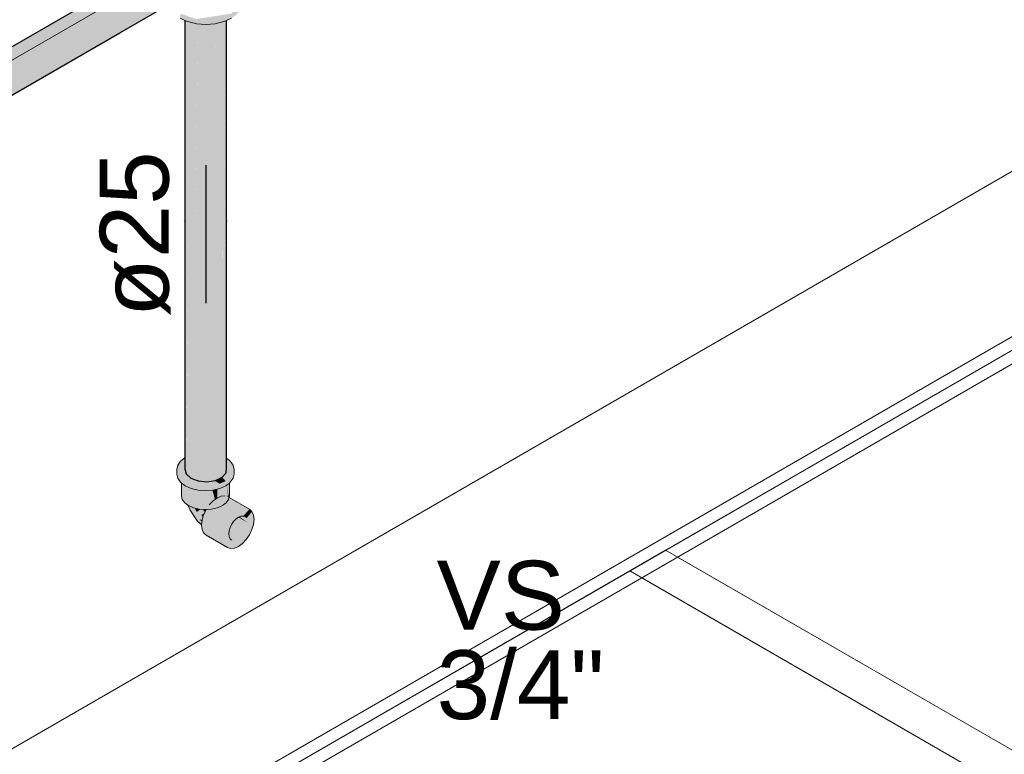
# Model space of a CAD drawing. Header units: millimetres. Extents: x 2 to 902, y -447 to 199.
# Tile 340 of 656: x 69.84 to 72.7, y 87.68 to 89.81. Entities that reach past the tile are written whole.
import ezdxf

# ---------------------------------------------------------------- set-up
doc = ezdxf.new("R2010")
doc.units = ezdxf.units.MM
doc.header["$MEASUREMENT"] = 0
doc.linetypes.add('NULL', pattern=[0])
for name, color, linetype, lineweight in [('AF-Condutos', 4, 'Continuous', 25), ('AF-Conexões', 9, 'Continuous', 18), ('AF-Peça de utilização', 9, 'Continuous', 18), ('AF-Sentido conduto', 9, 'Continuous', 30), ('AF-Textos conduto', 7, 'Continuous', 9), ('IFC-Elemento de mobília-Contorno', 152, 'Continuous', 5), ('IFC-Laje-Contorno', 134, 'Continuous', 5), ('IFC-Parede padrão-Contorno', 44, 'Continuous', 5), ('IFC-Parede-Contorno', 42, 'Continuous', 5), ('IFC-Viga-Contorno', 66, 'Continuous', 5), ('Textos', 7, 'Continuous', 9)]:
    doc.layers.add(name, color=color, linetype=linetype, lineweight=lineweight)
doc.styles.add('Arial', font='arial.ttf')

msp = doc.modelspace()

# ---------------------------------------------------------------- hatches: boundary and pattern name
at = {"layer": 'AF-Condutos', "linetype": 'Continuous'}
for points in [[(70.3005, 89.8741), (70.3095, 89.8869), (70.3114, 89.9065), (70.2366, 89.8633), (70.034, 89.7463), (69.5995, 89.4954), (70.3114, 89.9065), (70.3058, 89.9294), (69.6032, 89.5358), (70.2042, 89.8725), (70.3058, 89.9294), (70.2938, 89.9519), (70.2014, 89.8985), (70.2938, 89.9519), (70.2773, 89.9698), (70.2593, 89.9802), (70.1966, 89.944), (69.6095, 89.6051), (70.1966, 89.944), (70.2593, 89.9802), (70.2429, 89.9812), (70.1955, 89.9539), (69.6105, 89.6161), (70.1955, 89.9539), (69.6106, 89.6162), (69.5034, 89.5543), (69.5034, 89.5542), (69.5034, 89.5484), (69.5034, 89.5482), (69.6099, 89.6093), (69.5034, 89.5482), (69.5034, 89.5477), (69.5034, 89.5468), (69.5034, 89.544), (69.6099, 89.6086), (69.5034, 89.544), (69.6096, 89.6053), (70.1965, 89.9443), (69.6096, 89.6053), (69.5034, 89.544), (69.5034, 89.5438), (69.3817, 89.4636), (69.5034, 89.5323), (69.3817, 89.4619), (69.3817, 89.4621), (69.3817, 89.4636), (69.3817, 89.4712), (69.3817, 89.4735), (69.3817, 89.4737), (69.1367, 89.3321), (69.3817, 89.4737), (69.3817, 89.4737), (69.1367, 89.3322), (68.6713, 89.0634), (68.5601, 88.9992), (68.6722, 89.0625), (69.1384, 89.326), (68.6722, 89.0625), (68.6785, 89.057), (68.6722, 89.0625), (68.5776, 89.0091), (68.5759, 89.0081), (68.5844, 89.0019), (68.679, 89.0565), (69.1394, 89.3223), (68.679, 89.0565), (68.5844, 89.0019), (68.6791, 89.0565), (69.1396, 89.3217), (68.6791, 89.0565), (68.5844, 89.0019), (68.6793, 89.0562), (68.5844, 89.0019), (68.5902, 88.9958), (68.5917, 88.9966), (68.6852, 89.051), (68.6852, 89.051), (68.6847, 89.0514), (68.6852, 89.051), (68.6852, 89.051), (68.5917, 88.9966), (68.6854, 89.0508), (68.5781, 88.9888), (68.6855, 89.0508), (69.1416, 89.3144), (69.1412, 89.3161), (69.141, 89.3166), (69.1401, 89.3198), (69.141, 89.3166), (69.1412, 89.3161), (69.1416, 89.3144), (69.3817, 89.4532), (69.3817, 89.4553), (69.3817, 89.4559), (69.3817, 89.4566), (69.3817, 89.4568), (69.3817, 89.458), (69.3817, 89.4604), (69.3817, 89.4612), (69.5034, 89.5312), (69.6083, 89.5916), (69.5034, 89.5312), (69.3817, 89.458), (69.5034, 89.5276), (69.5034, 89.5267), (69.6079, 89.5874), (70.1986, 89.9253), (69.6079, 89.5874), (69.5034, 89.5267), (69.5034, 89.5235), (69.6076, 89.5837), (69.5034, 89.5235), (69.5034, 89.523), (69.6075, 89.5831), (70.1987, 89.9244), (69.6075, 89.5831), (69.5034, 89.523), (69.5034, 89.5082), (69.5034, 89.5068), (69.6059, 89.5657), (70.2013, 89.8999), (69.605, 89.5551), (69.6049, 89.5541), (69.605, 89.5551), (70.2013, 89.8999), (69.6059, 89.5657), (69.5034, 89.5068), (69.5034, 89.5024), (69.6055, 89.5605), (69.5034, 89.5024), (69.5034, 89.501), (69.5034, 89.4964), (69.5034, 89.4955), (69.3817, 89.422), (69.3817, 89.4253), (69.3817, 89.4258), (69.3817, 89.426), (69.5034, 89.501), (69.3817, 89.4291), (69.3817, 89.43), (69.3817, 89.4309), (69.3817, 89.4312), (69.1474, 89.2933), (69.1481, 89.2909), (69.1482, 89.2905), (69.1481, 89.2909), (69.1474, 89.2933), (69.3817, 89.4312), (69.3817, 89.4331), (69.3817, 89.436), (69.3817, 89.4369), (69.1459, 89.2988), (69.1472, 89.294), (69.1459, 89.2988), (68.7037, 89.0346), (68.7038, 89.0345), (68.7037, 89.0346), (69.1459, 89.2988), (69.3817, 89.4369), (69.3817, 89.4378), (69.3817, 89.4381), (69.1453, 89.3011), (69.3817, 89.4381), (69.3817, 89.4399), (69.1451, 89.3018), (68.695, 89.0423), (68.6953, 89.042), (68.703, 89.0352), (68.6953, 89.042), (68.695, 89.0423), (69.1451, 89.3018), (69.3817, 89.4399), (69.3817, 89.4497), (69.3817, 89.4527), (69.1438, 89.3063), (68.6949, 89.0424), (69.1438, 89.3063), (69.3817, 89.4527), (69.3817, 89.4531), (69.1417, 89.3141), (69.3817, 89.4531), (69.3817, 89.4532), (69.1416, 89.3144), (68.6855, 89.0508), (68.5781, 88.9888), (68.6867, 89.0497), (68.6942, 89.043), (68.6867, 89.0497), (68.592, 88.9966), (68.5904, 88.9956), (68.5986, 88.987), (68.6053, 88.977), (68.607, 88.978), (68.7041, 89.0342), (68.5946, 88.9708), (68.7042, 89.0341), (68.5946, 88.9708), (68.7055, 89.033), (69.1505, 89.2822), (68.7055, 89.033), (68.7116, 89.0276), (68.7055, 89.033), (68.6067, 88.9776), (68.6054, 88.9769), (68.6108, 88.9691), (68.7121, 89.0271), (68.6108, 88.9691), (68.7122, 89.027), (68.6108, 88.9691), (68.6177, 88.9548), (68.6198, 88.956), (68.7242, 89.0163), (69.1552, 89.2651), (69.3817, 89.4018), (69.1542, 89.2687), (68.7237, 89.0168), (68.7235, 89.0169), (68.7226, 89.0178), (68.7125, 89.0267), (68.7226, 89.0178), (68.7235, 89.0169), (68.7237, 89.0168), (69.1542, 89.2687), (69.1539, 89.2696), (69.1522, 89.2759), (69.1516, 89.278), (69.1515, 89.2785), (69.1516, 89.278), (69.1522, 89.2759), (69.1539, 89.2696), (69.1542, 89.2687), (69.3817, 89.4018), (69.3817, 89.403), (69.3817, 89.4034), (69.3817, 89.4059), (69.3817, 89.4085), (69.3817, 89.4094), (69.5034, 89.4799), (69.3817, 89.4101), (69.3817, 89.4103), (69.3817, 89.4118), (69.5034, 89.4799), (69.5034, 89.4788), (69.5034, 89.4748), (69.5034, 89.473), (69.6028, 89.5311), (69.5034, 89.473), (69.5034, 89.4662), (69.602, 89.5231), (69.6006, 89.507), (69.602, 89.5231), (69.5034, 89.4662), (69.5034, 89.4524), (69.5034, 89.4498), (69.5034, 89.44), (69.3817, 89.3613), (69.5034, 89.4302), (69.3817, 89.3572), (69.5034, 89.4285), (69.5985, 89.4841), (69.5034, 89.4285), (69.3817, 89.3524), (69.3817, 89.356), (69.3817, 89.3572), (69.3817, 89.3584), (69.3817, 89.3588), (69.3817, 89.3613), (69.3817, 89.3676), (69.3817, 89.3697), (69.5034, 89.4498), (69.3817, 89.3761), (69.3817, 89.3782), (69.3817, 89.3799), (69.3817, 89.3804), (69.3817, 89.384), (69.3817, 89.3929), (69.3817, 89.3959), (69.3817, 89.4004), (69.3817, 89.4018), (69.1552, 89.2651), (68.7242, 89.0163), (68.6066, 88.9484), (68.7255, 89.0152), (69.1572, 89.2578), (69.1596, 89.249), (69.16, 89.2477), (69.1596, 89.249), (69.1572, 89.2578), (68.741, 89.0014), (68.7412, 89.0012), (68.741, 89.0014), (69.1572, 89.2578), (68.7255, 89.0152), (68.7395, 89.0027), (68.7255, 89.0152), (68.6185, 88.9551), (68.6177, 88.9546), (68.6182, 88.9536), (68.6201, 88.9496), (68.6251, 88.9329), (68.6275, 88.9343), (68.7421, 89.0004), (69.1614, 89.2425), (69.1628, 89.2373), (69.1645, 89.2312), (69.1648, 89.2303), (69.1645, 89.2312), (69.1628, 89.2373), (68.7538, 88.99), (68.754, 88.9898), (68.7538, 88.99), (69.1628, 89.2373), (69.1614, 89.2425), (68.7421, 89.0004), (68.6122, 88.9254), (68.7431, 88.9995), (68.7527, 88.991), (68.7431, 88.9995), (68.6257, 88.9331), (68.6253, 88.9323), (68.626, 88.9298), (68.6275, 88.9158), (68.6298, 88.9171), (68.7545, 88.9893), (69.1656, 89.2273), (68.7545, 88.9893), (68.6103, 88.9058), (68.7547, 88.9892), (68.6103, 88.9058), (68.7547, 88.9892), (69.1658, 89.2267), (68.7547, 88.9892), (68.6103, 88.9058), (68.7551, 88.9888), (68.6287, 88.9164), (68.6276, 88.9154), (68.628, 88.9111), (68.6277, 88.9083), (68.6283, 88.9086), (68.7596, 88.9849), (68.7595, 88.9849), (68.759, 88.9853), (68.7595, 88.9849), (68.7596, 88.9849), (68.6283, 88.9086), (68.7598, 88.9846), (68.6013, 88.893), (68.7599, 88.9846), (69.1676, 89.22), (69.3817, 89.3439), (69.3817, 89.344), (69.1675, 89.2202), (69.3817, 89.344), (69.3817, 89.3455), (69.5034, 89.4167), (69.3817, 89.3461), (69.1672, 89.2215), (69.3817, 89.3461), (69.3817, 89.3465), (69.3817, 89.3467), (69.1671, 89.2219), (69.3817, 89.3467), (69.3817, 89.3477), (69.1664, 89.2244), (69.3817, 89.3477), (69.3817, 89.3503), (69.5034, 89.4215), (69.3817, 89.3512), (69.3817, 89.3515), (69.1658, 89.2266), (69.3817, 89.3515), (69.3817, 89.3515), (69.3817, 89.3522), (69.5034, 89.4229), (69.5979, 89.4776), (70.0941, 89.7648), (70.2502, 89.8533), (70.0941, 89.7648), (69.5979, 89.4776), (69.5034, 89.4229), (69.3817, 89.3515), (69.5034, 89.4218), (69.5977, 89.4763), (70.1006, 89.7669), (69.5977, 89.4763), (69.5034, 89.4218), (69.5034, 89.4215), (69.5977, 89.4759), (70.1028, 89.7675), (70.2507, 89.8529), (70.1028, 89.7675), (69.5977, 89.4759), (69.5034, 89.4215), (69.3817, 89.3477), (69.5034, 89.4174), (69.5034, 89.4167), (69.5973, 89.4712), (70.1283, 89.7754), (70.2564, 89.8488), (70.1283, 89.7754), (69.5973, 89.4712), (69.5034, 89.4167), (69.5034, 89.4143), (69.597, 89.4684), (69.5034, 89.4143), (69.5034, 89.414), (69.597, 89.468), (70.1305, 89.7761), (69.597, 89.468), (69.5034, 89.414), (69.5034, 89.4138), (69.597, 89.4679), (70.1311, 89.7763), (70.2566, 89.8487)], [(70.4291, 88.5492), (70.429, 88.5638), (70.429, 88.6572), (70.4285, 89.8388), (70.4285, 88.6594), (70.4285, 88.5645), (70.4285, 88.6594), (70.4285, 89.8388), (70.4124, 88.7302), (70.4087, 89.8296), (70.4098, 88.7416), (70.4102, 88.74), (70.4098, 88.7416), (70.4104, 88.5898), (70.4285, 88.5496), (70.4104, 88.5898), (70.4098, 88.7416), (70.4087, 89.8296), (70.3905, 88.8263), (70.4087, 88.7464), (70.41, 88.5904), (70.4087, 88.7464), (70.3905, 88.8263), (70.4087, 88.5921), (70.41, 88.5635), (70.4087, 88.5921), (70.3905, 88.8263), (70.3868, 88.6226), (70.4087, 88.5645), (70.3868, 88.6226), (70.3861, 88.5815), (70.3841, 88.472), (70.4087, 88.4758), (70.4285, 88.485), (70.4401, 88.4981), (70.4401, 88.5409), (70.4401, 88.5484), (70.4401, 88.6086), (70.4401, 88.4981), (70.4402, 88.6082), (70.4401, 89.8519), (70.4299, 88.6532), (70.4285, 89.8388), (70.4291, 88.6567), (70.4292, 88.5636), (70.4291, 88.6567), (70.4285, 89.8388), (70.429, 88.6572), (70.429, 88.5638)], [(70.3198, 88.5092), (70.3236, 89.8105), (70.3198, 89.8122)], [(70.3199, 88.5416), (70.3199, 88.5413), (70.3237, 88.4946), (70.3376, 88.4823), (70.3387, 88.5499), (70.3387, 88.5555), (70.3376, 89.8062), (70.3376, 88.5547), (70.3376, 88.5494), (70.3376, 88.5547), (70.3376, 89.8062), (70.3373, 89.8063), (70.3243, 88.5446), (70.3242, 88.5435), (70.3237, 88.5433), (70.3242, 88.5435), (70.3242, 88.5446), (70.3237, 88.5442), (70.3208, 88.542), (70.3237, 88.5442), (70.3242, 88.5446), (70.3237, 89.8104), (70.3236, 89.8105)], [(70.3237, 89.8095), (70.3242, 88.5435), (70.3373, 89.8044), (70.3373, 89.8063), (70.3367, 89.8064), (70.3365, 89.8065), (70.3283, 89.8084), (70.3237, 89.8104)], [(70.3376, 89.8036), (70.3387, 88.5499), (70.3585, 89.8012), (70.3586, 89.802), (70.358, 89.802), (70.3536, 89.8024), (70.3376, 89.8062)], [(70.3841, 88.472), (70.4082, 89.8024), (70.3841, 89.8217), (70.3841, 89.7966)], [(70.4124, 88.7302), (70.4281, 89.8071), (70.4088, 89.8025)], [(70.4397, 89.8099), (70.4397, 89.8112), (70.4336, 89.8084), (70.4286, 89.8072), (70.4286, 89.8062), (70.4299, 88.6532)], [(70.4402, 88.6082), (70.4413, 89.8119), (70.4401, 89.8113)], [(70.4414, 88.5399), (70.4414, 88.5466), (70.4414, 88.6028), (70.4414, 89.8119), (70.4413, 89.8119), (70.4402, 88.6082), (70.4401, 88.5484), (70.4401, 88.5409), (70.4401, 88.4981), (70.4414, 88.5128)], [(70.3586, 89.802), (70.3376, 88.4823), (70.359, 88.4743), (70.359, 89.802)], [(70.3836, 89.8001), (70.3836, 89.8005), (70.3809, 89.8003), (70.359, 89.802), (70.359, 89.7986), (70.359, 88.4743)], [(70.3836, 89.8005), (70.359, 88.4743), (70.3841, 88.472), (70.3841, 89.8005)], [(70.3199, 88.5416), (70.3198, 88.5092), (70.3237, 88.4946)]]:
    msp.add_hatch(color=151, dxfattribs=at).paths.add_polyline_path(points)
at = {"layer": 'AF-Conexões', "linetype": 'Continuous'}
msp.add_hatch(color=161, dxfattribs=at).paths.add_polyline_path([(70.4862, 89.8611), (70.4862, 89.8747), (70.4554, 89.8317), (70.4414, 89.8295), (70.3536, 89.816), (70.3198, 89.8273), (70.3085, 89.831), (70.3082, 89.8309), (70.3064, 89.8304), (70.3198, 89.8258), (70.3064, 89.8304), (70.3064, 89.8181), (70.3198, 89.8205), (70.3283, 89.822), (70.3198, 89.8205), (70.3064, 89.8181), (70.3198, 89.8122), (70.3283, 89.8084), (70.3536, 89.8024), (70.3809, 89.8003), (70.3809, 89.8139), (70.4336, 89.822), (70.4414, 89.8255), (70.4414, 89.8168), (70.4414, 89.8255), (70.4336, 89.822), (70.3809, 89.8139), (70.4082, 89.816), (70.3809, 89.8139), (70.3809, 89.8003), (70.4082, 89.8024), (70.4336, 89.8084), (70.4414, 89.8119), (70.4554, 89.8181), (70.4721, 89.8443), (70.4827, 89.859), (70.4721, 89.8443), (70.4554, 89.8181), (70.4721, 89.8307), (70.4827, 89.8454)])
at = {"layer": 'AF-Peça de utilização', "linetype": 'Continuous'}
for points in [[(70.3198, 88.5411), (70.3198, 88.5412), (70.3125, 88.5357), (70.3076, 88.532), (70.3, 88.5157), (70.2964, 88.508), (70.3019, 88.514), (70.2964, 88.508), (70.3161, 88.5015), (70.3198, 88.5002), (70.3225, 88.4993), (70.3198, 88.5092), (70.3198, 88.525), (70.3198, 88.5251), (70.3146, 88.528), (70.3127, 88.535), (70.3146, 88.528), (70.3198, 88.5251), (70.3198, 88.5252), (70.3198, 88.5327), (70.3198, 88.5391)], [(70.2993, 88.5204), (70.2964, 88.508), (70.3076, 88.532)], [(70.4437, 88.5382), (70.4414, 88.5399), (70.4414, 88.5391), (70.4414, 88.5367), (70.4414, 88.5313), (70.4414, 88.5242), (70.4414, 88.5128), (70.4402, 88.5001), (70.4401, 88.4981), (70.4409, 88.4991), (70.4401, 88.4981), (70.4318, 88.4887), (70.4285, 88.485), (70.4335, 88.4796), (70.4386, 88.474), (70.4358, 88.48), (70.4326, 88.4869), (70.4394, 88.4901), (70.4326, 88.4869), (70.4358, 88.48), (70.4385, 88.4804), (70.4358, 88.48), (70.438, 88.4753), (70.4388, 88.4805), (70.438, 88.4753), (70.4386, 88.474), (70.4414, 88.4789), (70.4412, 88.4808), (70.4402, 88.4905), (70.4412, 88.4808), (70.4414, 88.4789), (70.4414, 88.4809), (70.4414, 88.4789), (70.4386, 88.474), (70.4414, 88.4775), (70.4434, 88.4812), (70.4414, 88.4911), (70.4414, 88.4985), (70.4414, 88.4996), (70.4414, 88.4985), (70.4414, 88.4911), (70.4454, 88.4929), (70.4414, 88.4911), (70.4434, 88.4812), (70.4414, 88.4775), (70.4386, 88.474), (70.4414, 88.4761), (70.4444, 88.4813), (70.4414, 88.4761), (70.4451, 88.4814), (70.4493, 88.4875), (70.4462, 88.4933), (70.4422, 88.5006), (70.4414, 88.5024), (70.4422, 88.5006), (70.4462, 88.4933), (70.4493, 88.4875), (70.4493, 88.4947), (70.4493, 88.4875), (70.4451, 88.4814), (70.4493, 88.4821), (70.4451, 88.4814), (70.4414, 88.4761), (70.4493, 88.482), (70.4494, 88.4821), (70.4518, 88.484), (70.4589, 88.4992), (70.4563, 88.498), (70.4589, 88.4992), (70.463, 88.508), (70.4493, 88.5086), (70.463, 88.508), (70.4602, 88.5204), (70.4599, 88.5206), (70.4598, 88.5205), (70.4544, 88.5144), (70.4493, 88.5183), (70.4424, 88.5235), (70.4544, 88.5144), (70.4598, 88.5205), (70.4599, 88.5206), (70.443, 88.5304), (70.4435, 88.5358), (70.443, 88.5304), (70.4599, 88.5206), (70.46, 88.5207), (70.4518, 88.532)], [(70.4602, 88.5204), (70.46, 88.5207), (70.4599, 88.5206)], [(70.2964, 88.508), (70.2964, 88.4944), (70.2993, 88.482), (70.3076, 88.4704), (70.2993, 88.4956), (70.3076, 88.4704), (70.3101, 88.4684), (70.3208, 88.4604), (70.3101, 88.4794), (70.3208, 88.4604), (70.3381, 88.4528), (70.3582, 88.448), (70.3797, 88.4463), (70.4013, 88.448), (70.3797, 88.4599), (70.3582, 88.4616), (70.3381, 88.4664), (70.3582, 88.4616), (70.3797, 88.4599), (70.4013, 88.448), (70.4213, 88.4528), (70.4013, 88.4616), (70.4213, 88.4528), (70.4386, 88.4604), (70.4493, 88.4684), (70.4518, 88.4704), (70.4493, 88.4711), (70.4518, 88.4704), (70.4601, 88.482), (70.463, 88.4944), (70.463, 88.508), (70.4601, 88.4956), (70.463, 88.508), (70.4518, 88.484), (70.4493, 88.482), (70.4386, 88.474), (70.4213, 88.4664), (70.3208, 88.474), (70.3101, 88.482), (70.3151, 88.4783), (70.3208, 88.474), (70.3479, 88.4753), (70.3208, 88.474), (70.3696, 88.4703), (70.3719, 88.4701), (70.4213, 88.4664), (70.386, 88.4718), (70.4213, 88.4664), (70.4167, 88.469), (70.4121, 88.4694), (70.4167, 88.469), (70.4058, 88.4753), (70.398, 88.4741), (70.3845, 88.4721), (70.3841, 88.472), (70.3828, 88.4718), (70.3841, 88.472), (70.3762, 88.4727), (70.359, 88.4743), (70.3553, 88.4757), (70.3512, 88.4772), (70.3101, 88.4836), (70.3156, 88.4906), (70.3101, 88.4836), (70.3275, 88.4809), (70.3417, 88.4787), (70.3512, 88.4772), (70.3387, 88.4819), (70.3376, 88.4823), (70.3259, 88.4867), (70.325, 88.487), (70.3259, 88.4867), (70.3376, 88.4823), (70.3237, 88.4946), (70.3208, 88.4972), (70.3237, 88.4946), (70.3225, 88.4993), (70.3161, 88.5015), (70.3128, 88.4916), (70.3101, 88.4926), (70.3128, 88.4916), (70.3161, 88.5015), (70.3101, 88.5034), (70.3088, 88.4931), (70.3101, 88.5034), (70.2964, 88.508), (70.3022, 88.4956), (70.3076, 88.484)], [(70.3118, 88.4672), (70.3101, 88.4684), (70.3101, 88.4313), (70.3125, 88.4209), (70.3195, 88.4112), (70.3195, 88.4614), (70.3143, 88.4653), (70.3125, 88.4666)], [(70.4469, 88.4209), (70.4469, 88.4273), (70.446, 88.4278), (70.4458, 88.4279), (70.4401, 88.4312), (70.4399, 88.4313), (70.44, 88.4312), (70.4413, 88.4293), (70.44, 88.4312), (70.4399, 88.4312), (70.44, 88.4312), (70.4399, 88.4313), (70.4322, 88.4556), (70.4387, 88.4354), (70.4399, 88.4313), (70.4401, 88.4312), (70.4455, 88.4317), (70.4447, 88.4379), (70.4415, 88.4626), (70.4399, 88.4614), (70.4399, 88.4359), (70.4399, 88.461), (70.4399, 88.4614), (70.4386, 88.4604), (70.4326, 88.4559), (70.4386, 88.4604), (70.432, 88.4575), (70.4317, 88.4573), (70.4307, 88.4569), (70.4312, 88.4548), (70.4354, 88.434), (70.436, 88.431), (70.4385, 88.431), (70.436, 88.431), (70.4364, 88.4308), (70.4399, 88.4297), (70.4364, 88.4308), (70.436, 88.431), (70.436, 88.4308), (70.4354, 88.434), (70.4342, 88.4397), (70.4307, 88.4569), (70.4289, 88.4561), (70.4289, 88.4358), (70.4289, 88.4546), (70.4289, 88.4561), (70.4213, 88.4528), (70.419, 88.4522), (70.4192, 88.4518), (70.419, 88.4522), (70.4183, 88.452), (70.4186, 88.4515), (70.4272, 88.4346), (70.4289, 88.4312), (70.4272, 88.4346), (70.4186, 88.4515), (70.4183, 88.452), (70.4182, 88.452), (70.4185, 88.4515), (70.4268, 88.4343), (70.4185, 88.4515), (70.4182, 88.452), (70.4165, 88.4516), (70.4167, 88.4507), (70.4218, 88.4307), (70.4221, 88.4294), (70.4224, 88.4285), (70.4255, 88.4298), (70.4284, 88.431), (70.4255, 88.4298), (70.4289, 88.4301), (70.4255, 88.4298), (70.4224, 88.4285), (70.4218, 88.4307), (70.4205, 88.4358), (70.4165, 88.4516), (70.4145, 88.4511), (70.4145, 88.4294), (70.4145, 88.4253), (70.4145, 88.4251), (70.4144, 88.4252), (70.4076, 88.4222), (70.4137, 88.4248), (70.4076, 88.4222), (70.4072, 88.422), (70.4073, 88.4218), (70.4077, 88.4204), (70.4073, 88.4218), (70.402, 88.4162), (70.4073, 88.4218), (70.406, 88.4265), (70.3999, 88.4479), (70.3977, 88.4477), (70.3832, 88.4466), (70.3977, 88.4144), (70.3977, 88.4131), (70.3984, 88.4124), (70.3977, 88.4131), (70.3977, 88.4117), (70.3977, 88.4144), (70.3832, 88.4466), (70.383, 88.4466), (70.397, 88.4134), (70.383, 88.4466), (70.382, 88.4465), (70.3932, 88.4079), (70.3821, 88.4461), (70.3797, 88.4542), (70.3797, 88.4463), (70.3797, 88.3927), (70.391, 88.4046), (70.3934, 88.4072), (70.391, 88.4046), (70.3797, 88.3927), (70.3828, 88.3926), (70.3797, 88.3927), (70.3797, 88.3911), (70.3819, 88.3913), (70.3977, 88.3925), (70.4145, 88.3965), (70.4289, 88.4029), (70.4399, 88.4112)], [(70.4267, 88.483), (70.4315, 88.4793), (70.4257, 88.4837), (70.4109, 88.4768), (70.4087, 88.4758), (70.4058, 88.4753), (70.4066, 88.4748), (70.4167, 88.469), (70.4179, 88.4689), (70.4189, 88.4688), (70.4115, 88.4762), (70.4135, 88.4765), (70.4115, 88.4762), (70.4189, 88.4688), (70.4179, 88.4689), (70.4167, 88.469), (70.4213, 88.4664), (70.4255, 88.4682), (70.4386, 88.474), (70.4335, 88.4796), (70.4285, 88.485), (70.4257, 88.4837)], [(70.4469, 88.4276), (70.4462, 88.4318), (70.4469, 88.4273), (70.4469, 88.4319), (70.4418, 88.4628), (70.4417, 88.4627), (70.4415, 88.4626), (70.4455, 88.4317), (70.446, 88.4279), (70.446, 88.4278), (70.4469, 88.4273)], [(70.4492, 88.4321), (70.4477, 88.4672), (70.4473, 88.467), (70.4473, 88.4669), (70.4469, 88.4666), (70.4418, 88.4628), (70.4469, 88.4319), (70.4481, 88.432), (70.4482, 88.432), (70.4481, 88.432), (70.4469, 88.4319), (70.4469, 88.4276), (70.4482, 88.4272), (70.4469, 88.4276), (70.4469, 88.4273), (70.4469, 88.4209), (70.4482, 88.4266), (70.4483, 88.4272), (70.4493, 88.4313)], [(70.4493, 88.4313), (70.4493, 88.4684), (70.4477, 88.4672)], [(70.3214, 88.4599), (70.3214, 88.4601), (70.3208, 88.4604), (70.3195, 88.4614), (70.3195, 88.461), (70.3291, 88.4039), (70.3305, 88.4029), (70.3217, 88.4597), (70.3214, 88.4601)], [(70.3195, 88.4112), (70.3291, 88.4039), (70.3195, 88.4614), (70.3195, 88.4268)], [(70.3217, 88.46), (70.3214, 88.4601), (70.3217, 88.4597)], [(70.3305, 88.4561), (70.3217, 88.46), (70.3305, 88.4029), (70.3449, 88.3965), (70.3328, 88.4551)], [(70.333, 88.454), (70.3449, 88.3965), (70.3449, 88.4497), (70.3449, 88.4511), (70.3434, 88.4515), (70.3381, 88.4528), (70.3328, 88.4551)], [(70.3449, 88.4511), (70.3449, 88.3965), (70.3617, 88.3925), (70.3472, 88.4506)], [(70.3476, 88.4488), (70.3617, 88.3925), (70.3617, 88.4471), (70.3617, 88.4477), (70.3608, 88.4477), (70.3582, 88.448), (70.3472, 88.4506)], [(70.3617, 88.4477), (70.3617, 88.3925), (70.3797, 88.3911), (70.3797, 88.4463), (70.3639, 88.4475)], [(70.4144, 88.4252), (70.413, 88.4278), (70.4019, 88.448), (70.4013, 88.448), (70.3999, 88.4479), (70.4, 88.4476), (70.4072, 88.422), (70.4077, 88.4222)], [(70.4018, 88.4481), (70.4013, 88.448), (70.4019, 88.448)], [(70.4145, 88.4294), (70.4145, 88.449), (70.4145, 88.4511), (70.4024, 88.4482), (70.4025, 88.4481), (70.4024, 88.4482), (70.4018, 88.4481), (70.4019, 88.448)], [(70.4145, 88.4251), (70.4145, 88.4294), (70.4018, 88.4481), (70.413, 88.4278)], [(70.4559, 88.348), (70.455, 88.346), (70.4896, 88.3168), (70.4539, 88.3468), (70.4515, 88.3387), (70.4508, 88.3363), (70.4829, 88.3097), (70.4505, 88.3366), (70.4492, 88.334), (70.4487, 88.3294), (70.4484, 88.3261), (70.4478, 88.3205), (70.4757, 88.3044), (70.4478, 88.3205), (70.4483, 88.3164), (70.4684, 88.3013), (70.4474, 88.317), (70.4473, 88.3159), (70.4487, 88.3127), (70.4508, 88.3081), (70.4617, 88.3007), (70.4515, 88.3066), (70.4524, 88.3046), (70.4559, 88.3024), (70.4515, 88.3066), (70.4487, 88.3127), (70.4478, 88.3205), (70.4487, 88.3294), (70.4515, 88.3388), (70.4559, 88.348), (70.4617, 88.3564), (70.4684, 88.3635), (70.4757, 88.3688), (70.474, 88.3831), (70.4754, 88.3709), (70.4757, 88.3688), (70.4757, 88.3712), (70.4757, 88.3821), (70.4757, 88.3688), (70.4829, 88.3719), (70.4806, 88.3793), (70.4823, 88.3737), (70.4829, 88.3719), (70.4834, 88.3744), (70.484, 88.3773), (70.4829, 88.3719), (70.4896, 88.3725), (70.4858, 88.3763), (70.488, 88.3741), (70.489, 88.3745), (70.488, 88.3741), (70.4896, 88.3725), (70.4905, 88.3735), (70.5077, 88.3922), (70.4477, 88.4243), (70.4984, 88.3951), (70.4901, 88.3738), (70.4906, 88.3752), (70.4984, 88.3951), (70.4495, 88.4183), (70.4479, 88.4172), (70.4495, 88.4183), (70.4462, 88.4199), (70.4255, 88.4298), (70.4451, 88.4184), (70.4255, 88.4298), (70.4137, 88.4248), (70.4388, 88.4103), (70.4399, 88.4112), (70.4414, 88.4132), (70.4399, 88.4112), (70.4422, 88.4129), (70.4476, 88.417), (70.4874, 88.394), (70.4533, 88.4137), (70.4476, 88.417), (70.4422, 88.4129), (70.447, 88.4109), (70.4422, 88.4129), (70.4399, 88.4112), (70.4442, 88.4097), (70.4426, 88.4089), (70.4442, 88.4097), (70.4399, 88.4112), (70.4388, 88.4103), (70.4391, 88.4101), (70.4417, 88.4086), (70.4757, 88.389), (70.4417, 88.4086), (70.4392, 88.4074), (70.4388, 88.4073), (70.4704, 88.3852), (70.4388, 88.4073), (70.4356, 88.4059), (70.4388, 88.4073), (70.4392, 88.4074), (70.4417, 88.4086), (70.4388, 88.4103), (70.4367, 88.4087), (70.4388, 88.4103), (70.4137, 88.4248), (70.4341, 88.4068), (70.4353, 88.4057), (70.4362, 88.4049), (70.4639, 88.3804), (70.4298, 88.4002), (70.4222, 88.3983), (70.4298, 88.4002), (70.4267, 88.4019), (70.4289, 88.4029), (70.4267, 88.4019), (70.4272, 88.4016), (70.4298, 88.4002), (70.4322, 88.4007), (70.4298, 88.4002), (70.4639, 88.3804), (70.4391, 88.4024), (70.4353, 88.4057), (70.4341, 88.4068), (70.4137, 88.4248), (70.402, 88.4162), (70.4204, 88.3991), (70.402, 88.4162), (70.391, 88.4046), (70.4079, 88.3949), (70.4145, 88.3965), (70.4253, 88.3946), (70.4214, 88.3982), (70.453, 88.3689), (70.4253, 88.3946), (70.4145, 88.3965), (70.4179, 88.394), (70.4145, 88.3965), (70.4079, 88.3949), (70.4092, 88.3942), (70.4104, 88.3934), (70.4041, 88.393), (70.4104, 88.3934), (70.4079, 88.3949), (70.4027, 88.3937), (70.4035, 88.3929), (70.4027, 88.3937), (70.4079, 88.3949), (70.391, 88.4046), (70.3883, 88.3918), (70.3977, 88.3925), (70.3883, 88.3918), (70.3819, 88.3913), (70.3816, 88.3909), (70.3844, 88.3893), (70.4436, 88.3551), (70.3816, 88.3909), (70.4364, 88.3401), (70.3816, 88.3909), (70.3744, 88.3759), (70.3699, 88.3606), (70.4318, 88.3249), (70.3699, 88.3606), (70.3684, 88.347), (70.3703, 88.3455), (70.3684, 88.347), (70.3683, 88.3462), (70.3723, 88.3439), (70.3683, 88.3462), (70.3699, 88.3335), (70.3985, 88.3225), (70.4303, 88.3104), (70.4318, 88.2977), (70.4364, 88.2877), (70.4318, 88.2977), (70.4303, 88.3104), (70.3699, 88.3335), (70.3744, 88.3235), (70.3816, 88.3168), (70.4436, 88.281), (70.453, 88.2781), (70.4639, 88.2792), (70.4757, 88.2842), (70.4874, 88.2928), (70.4984, 88.3043), (70.5077, 88.3181), (70.515, 88.3331), (70.5195, 88.3483), (70.521, 88.3628), (70.5195, 88.3755), (70.5026, 88.3605), (70.4796, 88.3705), (70.4791, 88.3703), (70.5035, 88.3527), (70.4757, 88.3688), (70.4728, 88.3667), (70.4684, 88.3635), (70.466, 88.3618), (70.5026, 88.3438), (70.4665, 88.3615), (70.4665, 88.3614), (70.4617, 88.3564), (70.4998, 88.3344), (70.4617, 88.3564), (70.4604, 88.3545), (70.4559, 88.348), (70.4954, 88.3252)], [(70.4502, 88.4254), (70.4482, 88.4266), (70.4364, 88.4308), (70.4255, 88.4298), (70.4462, 88.4199), (70.4466, 88.4197), (70.4495, 88.4183), (70.4505, 88.4191), (70.4469, 88.4209), (70.4505, 88.4191), (70.4495, 88.4183), (70.4984, 88.3951), (70.4532, 88.4212), (70.4489, 88.4236), (70.4477, 88.4243), (70.4478, 88.4247), (70.4477, 88.4243), (70.4489, 88.4237), (70.4491, 88.424), (70.4489, 88.4237), (70.5077, 88.3922)], [(70.446, 88.4278), (70.4455, 88.4317), (70.4401, 88.4312)], [(70.3291, 88.4039), (70.3293, 88.4034), (70.3352, 88.3896), (70.3459, 88.373), (70.3557, 88.359), (70.3671, 88.3481), (70.3685, 88.3474), (70.3686, 88.3485), (70.3695, 88.3569), (70.3616, 88.3621), (70.3703, 88.3621), (70.3724, 88.3692), (70.3676, 88.3753), (70.3526, 88.3736), (70.3676, 88.3753), (70.3768, 88.3808), (70.3792, 88.3859), (70.3746, 88.3867), (70.374, 88.3915), (70.3661, 88.3921), (70.3547, 88.3843), (70.3445, 88.384), (70.3547, 88.3843), (70.3491, 88.3938), (70.3488, 88.3948), (70.3485, 88.3956), (70.3478, 88.3958), (70.347, 88.396), (70.3477, 88.3953), (70.347, 88.396), (70.3449, 88.3965), (70.3426, 88.3971), (70.3449, 88.3965), (70.3352, 88.4008), (70.3352, 88.3988), (70.3353, 88.3941), (70.3352, 88.3993), (70.3352, 88.4008), (70.3343, 88.4012), (70.3322, 88.4021), (70.3319, 88.4022), (70.3325, 88.4014), (70.3319, 88.4022), (70.3306, 88.4028), (70.3306, 88.4028), (70.3306, 88.4028), (70.3305, 88.4029), (70.3295, 88.4033), (70.3305, 88.4029)], [(70.3547, 88.3843), (70.3654, 88.3916), (70.3661, 88.3921), (70.3617, 88.3925), (70.3537, 88.3944), (70.3513, 88.395), (70.3485, 88.3956), (70.3491, 88.3938), (70.3493, 88.3934), (70.3539, 88.3931), (70.3493, 88.3934)], [(70.3676, 88.3753), (70.3717, 88.3702), (70.3737, 88.3744), (70.3744, 88.3759), (70.3768, 88.3808), (70.3757, 88.3801)], [(70.3746, 88.3867), (70.3794, 88.3911), (70.3795, 88.3911), (70.374, 88.3915), (70.3741, 88.3907)], [(70.3783, 88.3861), (70.3792, 88.3859), (70.3816, 88.3909), (70.3819, 88.3913), (70.3818, 88.3913), (70.3806, 88.3912), (70.3746, 88.3867)], [(70.3794, 88.3911), (70.3746, 88.3867), (70.3804, 88.3911), (70.3805, 88.3912), (70.3797, 88.3911), (70.3795, 88.3911)], [(70.3804, 88.3911), (70.3806, 88.3912), (70.3805, 88.3912)], [(70.4786, 88.3709), (70.5026, 88.3605), (70.5068, 88.3642), (70.5195, 88.3755), (70.5013, 88.3673), (70.5195, 88.3755), (70.515, 88.3855), (70.5007, 88.3677), (70.4998, 88.3666), (70.4896, 88.3725), (70.4851, 88.3721), (70.4829, 88.3719)], [(70.49, 88.3726), (70.4998, 88.3666), (70.515, 88.3855), (70.5077, 88.3922), (70.4896, 88.3725), (70.4954, 88.3707)], [(70.3689, 88.3573), (70.3695, 88.3569), (70.3699, 88.3606), (70.37, 88.3621), (70.3616, 88.3621)], [(70.3671, 88.3481), (70.3682, 88.3472), (70.3682, 88.3476)], [(70.3685, 88.3474), (70.3682, 88.3476), (70.3682, 88.3472)], [(70.37, 88.3621), (70.3699, 88.3606), (70.3703, 88.3621)], [(70.3717, 88.3702), (70.3724, 88.3692), (70.374, 88.3744), (70.3744, 88.3759), (70.3737, 88.3744)], [(70.5035, 88.3527), (70.4791, 88.3703), (70.4757, 88.3688)], [(70.4998, 88.3666), (70.4906, 88.3722), (70.4896, 88.3725)], [(70.3684, 88.3471), (70.3685, 88.3474), (70.3682, 88.3472)], [(70.4492, 88.3092), (70.4492, 88.3087), (70.4515, 88.3066), (70.4617, 88.3007)]]:
    msp.add_hatch(color=161, dxfattribs=at).paths.add_polyline_path(points)
at = {"layer": 'AF-Sentido conduto', "linetype": 'Continuous'}
msp.add_hatch(color=7, dxfattribs=at).paths.add_polyline_path([(70.3809, 88.9911), (70.4456, 89.2326), (70.3162, 89.2326)])

# ---------------------------------------------------------------- linework, layer by layer
at = {"layer": 'AF-Condutos'}
for p, q in [((70.1955, 89.9539), (69.6106, 89.6162)), ((70.1311, 89.7763), (70.2566, 89.8487)), ((70.3198, 89.8122), (70.3198, 88.5092)), ((70.4414, 88.6028), (70.4414, 89.8119)), ((69.597, 89.4679), (70.1311, 89.7763)), ((70.4414, 88.5466), (70.4414, 88.6028)), ((70.4414, 88.5399), (70.4414, 88.5466)), ((70.4414, 88.5128), (70.4414, 88.5399)), ((70.3198, 88.5092), (70.3237, 88.4946)), ((70.3237, 88.4946), (70.3376, 88.4823)), ((70.4285, 88.485), (70.4401, 88.4981)), ((70.4401, 88.4981), (70.4414, 88.5128)), ((70.3376, 88.4823), (70.359, 88.4743)), ((70.359, 88.4743), (70.3841, 88.472)), ((70.3841, 88.472), (70.4087, 88.4758)), ((70.4087, 88.4758), (70.4285, 88.485))]:
    msp.add_line(p, q, dxfattribs=at)
at = {"layer": 'AF-Conexões'}
for p, q in [((70.3064, 89.8181), (70.3198, 89.8122)), ((70.3198, 89.8122), (70.3283, 89.8084)), ((70.3283, 89.8084), (70.3536, 89.8024)), ((70.4082, 89.8024), (70.4336, 89.8084)), ((70.4336, 89.8084), (70.4414, 89.8119)), ((70.4414, 89.8119), (70.4554, 89.8181)), ((70.3536, 89.8024), (70.3809, 89.8003)), ((70.3809, 89.8003), (70.4082, 89.8024))]:
    msp.add_line(p, q, dxfattribs=at)
at = {"layer": 'AF-Peça de utilização'}
for p, q in [((70.2993, 88.5204), (70.2964, 88.508)), ((70.3076, 88.532), (70.2993, 88.5204)), ((70.3125, 88.5357), (70.3076, 88.532)), ((70.3198, 88.5412), (70.3125, 88.5357)), ((70.4437, 88.5382), (70.4414, 88.5399)), ((70.4518, 88.532), (70.4437, 88.5382)), ((70.46, 88.5207), (70.4518, 88.532)), ((70.4602, 88.5204), (70.46, 88.5207)), ((70.463, 88.508), (70.4602, 88.5204)), ((70.2964, 88.508), (70.2964, 88.4944)), ((70.2964, 88.4944), (70.2993, 88.482)), ((70.4601, 88.482), (70.463, 88.4944)), ((70.463, 88.4944), (70.463, 88.508)), ((70.2993, 88.482), (70.3076, 88.4704)), ((70.3076, 88.4704), (70.3101, 88.4684)), ((70.3101, 88.4684), (70.3208, 88.4604)), ((70.3101, 88.4684), (70.3101, 88.4313)), ((70.4386, 88.4604), (70.4493, 88.4684)), ((70.4493, 88.4684), (70.4518, 88.4704)), ((70.4493, 88.4313), (70.4493, 88.4684)), ((70.4518, 88.4704), (70.4601, 88.482)), ((70.3208, 88.4604), (70.3381, 88.4528)), ((70.3381, 88.4528), (70.3582, 88.448)), ((70.3582, 88.448), (70.3797, 88.4463)), ((70.3797, 88.4463), (70.4013, 88.448)), ((70.4013, 88.448), (70.4213, 88.4528)), ((70.4213, 88.4528), (70.4386, 88.4604)), ((70.3101, 88.4313), (70.3125, 88.4209)), ((70.3125, 88.4209), (70.3195, 88.4112)), ((70.3195, 88.4112), (70.3291, 88.4039)), ((70.402, 88.4162), (70.391, 88.4046)), ((70.4137, 88.4248), (70.402, 88.4162)), ((70.4255, 88.4298), (70.4137, 88.4248)), ((70.4364, 88.4308), (70.4255, 88.4298)), ((70.4289, 88.4029), (70.4399, 88.4112)), ((70.4399, 88.4112), (70.4469, 88.4209)), ((70.4469, 88.4209), (70.4482, 88.4266)), ((70.4482, 88.4266), (70.4483, 88.4272)), ((70.4502, 88.4254), (70.4482, 88.4266)), ((70.4483, 88.4272), (70.4493, 88.4313)), ((70.5077, 88.3922), (70.4502, 88.4254)), ((70.3291, 88.4039), (70.3305, 88.4029)), ((70.3291, 88.4039), (70.3293, 88.4034)), ((70.3293, 88.4034), (70.3352, 88.3896)), ((70.3305, 88.4029), (70.3449, 88.3965)), ((70.3352, 88.3896), (70.3459, 88.373)), ((70.3449, 88.3965), (70.3617, 88.3925)), ((70.3617, 88.3925), (70.3797, 88.3911)), ((70.3816, 88.3909), (70.3744, 88.3759)), ((70.3797, 88.3911), (70.3819, 88.3913)), ((70.3819, 88.3913), (70.3816, 88.3909)), ((70.3819, 88.3913), (70.3977, 88.3925)), ((70.3977, 88.3925), (70.4145, 88.3965)), ((70.4145, 88.3965), (70.4289, 88.4029)), ((70.515, 88.3855), (70.5077, 88.3922)), ((70.5195, 88.3755), (70.515, 88.3855)), ((70.3459, 88.373), (70.3557, 88.359)), ((70.3557, 88.359), (70.3671, 88.3481)), ((70.3671, 88.3481), (70.3682, 88.3472)), ((70.3699, 88.3606), (70.3684, 88.347)), ((70.3744, 88.3759), (70.3699, 88.3606)), ((70.4515, 88.3388), (70.4559, 88.348)), ((70.4559, 88.348), (70.4617, 88.3564)), ((70.4617, 88.3564), (70.4684, 88.3635)), ((70.4684, 88.3635), (70.4757, 88.3688)), ((70.4757, 88.3688), (70.4829, 88.3719)), ((70.4829, 88.3719), (70.4896, 88.3725)), ((70.4896, 88.3725), (70.4954, 88.3707)), ((70.515, 88.3331), (70.5195, 88.3483)), ((70.521, 88.3628), (70.5195, 88.3755)), ((70.5195, 88.3483), (70.521, 88.3628)), ((70.3684, 88.347), (70.3683, 88.3462)), ((70.3683, 88.3462), (70.3699, 88.3335)), ((70.3699, 88.3335), (70.3744, 88.3235)), ((70.3744, 88.3235), (70.3816, 88.3168)), ((70.4478, 88.3205), (70.4487, 88.3294)), ((70.4487, 88.3127), (70.4478, 88.3205)), ((70.4487, 88.3294), (70.4515, 88.3388)), ((70.5077, 88.3181), (70.515, 88.3331)), ((70.3816, 88.3168), (70.4436, 88.281)), ((70.4515, 88.3066), (70.4487, 88.3127)), ((70.4559, 88.3024), (70.4515, 88.3066)), ((70.4757, 88.2842), (70.4874, 88.2928)), ((70.4874, 88.2928), (70.4984, 88.3043)), ((70.4984, 88.3043), (70.5077, 88.3181)), ((70.4436, 88.281), (70.453, 88.2781)), ((70.453, 88.2781), (70.4639, 88.2792)), ((70.4639, 88.2792), (70.4757, 88.2842))]:
    msp.add_line(p, q, dxfattribs=at)
at = {"layer": 'AF-Sentido conduto'}
msp.add_lwpolyline([(70.3809, 89.3911), (70.3809, 88.9911)], dxfattribs=at)
at = {"layer": 'IFC-Elemento de mobília-Contorno', "lineweight": 5}
for p, q in [((71.6127, 88.2132), (71.7166, 88.2732)), ((75.7696, 85.9332), (71.7166, 88.2732)), ((75.7696, 85.9332), (71.7512, 88.2532)), ((75.6657, 85.8732), (71.6127, 88.2132)), ((75.6657, 85.8732), (71.6473, 88.1932))]:
    msp.add_line(p, q, dxfattribs=at)
at = {"layer": 'IFC-Laje-Contorno', "color": 7, "lineweight": 5}
for p, q in [((71.7166, 88.2732), (74.765, 90.0332)), ((68.4567, 86.3911), (71.6127, 88.2132))]:
    msp.add_line(p, q, dxfattribs=at)
at = {"layer": 'IFC-Parede padrão-Contorno', "color": 7, "lineweight": 5}
for p, q in [((68.526, 86.3911), (78.5504, 92.1787)), ((71.0453, 87.8856), (75.4091, 90.4051)), ((68.4567, 86.3911), (71.8934, 88.3753))]:
    msp.add_line(p, q, dxfattribs=at)
at = {"layer": 'IFC-Parede-Contorno', "color": 7, "lineweight": 5}
for p, q in [((64.8109, 86.8062), (80.2819, 95.7384)), ((66.543, 85.8062), (82.014, 94.7384))]:
    msp.add_line(p, q, dxfattribs=at)
at = {"layer": 'IFC-Viga-Contorno', "lineweight": 5}
for p, q in [((68.0063, 86.651), (80.6195, 93.9332)), ((68.422, 86.411), (74.7305, 90.0531))]:
    msp.add_line(p, q, dxfattribs=at)

# ---------------------------------------------------------------- texts
at = {"layer": 'AF-Textos conduto', "linetype": 'NULL', "insert": (70.2784, 89.1911), "char_height": 0.2, "width": 0.962805, "attachment_point": 8, "rotation": 90.0002, "line_spacing_factor": 0.6, "style": 'Arial'}
msp.add_mtext('ø25', dxfattribs=at)
at = {"layer": 'Textos', "linetype": 'NULL', "char_height": 0.2, "attachment_point": 7, "line_spacing_factor": 0.6, "style": 'Arial'}
for s, insert, width in [('VS', (71.0514, 88.0397), 0.745732), ('3/4"', (71.0514, 87.7797), 0.975)]:
    msp.add_mtext(s, dxfattribs=dict(at, insert=insert, width=width))

doc.saveas('drawing.dxf')
